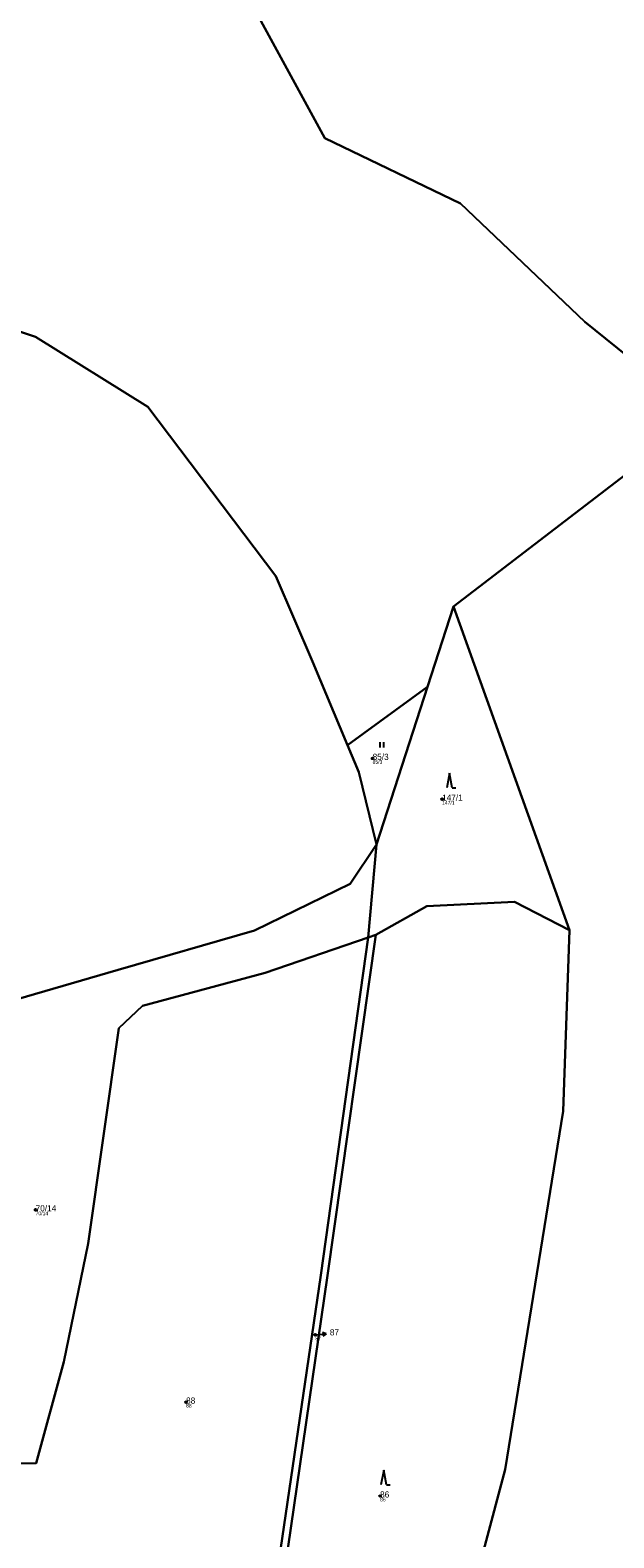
# Model space of a CAD drawing. Extents: x -680203 to -673936, y -1102717 to -1093650.
# Drawn here: x -677351.3 to -677190.6, y -1095300.6 to -1094885.2 of the extents above; entities that cross this region are included whole.
import ezdxf

# ---------------------------------------------------------------- set-up
doc = ezdxf.new("R2010")
doc.units = 0
for name, color, linetype in [('Definiční body', 7, 'Continuous'), ('SOxx01xx_ŽSp_násyp_plocha', 7, 'Continuous'), ('SOxx02xx_Staničení_Popis10', 7, 'Continuous'), ('SOxxxxxx_Koleje_hlavní_body_Popis10', 7, 'Continuous'), ('SOxxxxxx_Osa_bod_P', 7, 'Continuous'), ('x_prac', 7, 'Continuous')]:
    doc.layers.add(name, color=color, linetype=linetype)

msp = doc.modelspace()

# ---------------------------------------------------------------- linework, layer by layer
at = {"layer": 'Definiční body'}
for centre in [(-677257, -1095085.86), (-677237.88, -1095097.11), (-677349.78, -1095210.25), (-677272.78, -1095244.71), (-677308.35, -1095263.25), (-677254.94, -1095289.12)]:
    msp.add_circle(centre, 0.25, dxfattribs=at)
at = {"layer": 'SOxx01xx_ŽSp_násyp_plocha'}
for points in [[(-677182.52, -1094818.35), (-677218.89, -1094807.98), (-677234.29, -1094798.99), (-677250.45, -1094808.67), (-677269.85, -1094776.86), (-677277.24, -1094778.26), (-677276.04, -1094781.92), (-677286.77, -1094793.24), (-677312.87, -1094790.44), (-677317.19, -1094790.01), (-677326.03, -1094810.68), (-677320.73, -1094830.89), (-677288.85, -1094880.61), (-677270.13, -1094914.94), (-677232.77, -1094932.97), (-677198.54, -1094965.52), (-677166.36, -1094991.59)], [(-677459.49, -1094863.53), (-677398.58, -1094910.26), (-677389.71, -1094925.56), (-677393.32, -1094934.26), (-677391.04, -1094937.32), (-677396.49, -1094952.05), (-677378.02, -1094967.8), (-677374.43, -1094961.45), (-677349.83, -1094969.68), (-677318.85, -1094988.99), (-677283.6, -1095035.68), (-677273.51, -1095059.14), (-677263.87, -1095082.23), (-677241.88, -1095066.16), (-677234.73, -1095044), (-677166.36, -1094991.59), (-677198.54, -1094965.52), (-677232.77, -1094932.97), (-677270.13, -1094914.94), (-677288.85, -1094880.61)], [(-677166.36, -1094991.59), (-677234.73, -1095044), (-677202.8, -1095133.2), (-677204.56, -1095183.06), (-677220.51, -1095281.83), (-677231.74, -1095323.92)]]:
    msp.add_lwpolyline(points, dxfattribs=at)
for points in [[(-677263.87, -1095082.23), (-677273.51, -1095059.14), (-677283.6, -1095035.68), (-677318.85, -1094988.99), (-677349.83, -1094969.68), (-677374.43, -1094961.45), (-677378.02, -1094967.8), (-677396.49, -1094952.05), (-677415.66, -1094976.06), (-677481.82, -1095029.62), (-677491.18, -1095036.47), (-677540.33, -1095070.58), (-677483.33, -1095144.1), (-677471.06, -1095120.44), (-677431.04, -1095111.82), (-677399.36, -1095161.73), (-677396.35, -1095161.35), (-677375.92, -1095158.41), (-677360.24, -1095153.76), (-677327.04, -1095144.13), (-677289.53, -1095133.32), (-677263.21, -1095120.41), (-677255.9, -1095109.56), (-677260.76, -1095089.68)], [(-677258.24, -1095135.17), (-677256.08, -1095134.47), (-677242.06, -1095126.58), (-677217.91, -1095125.35), (-677202.8, -1095133.2), (-677234.73, -1095044), (-677241.88, -1095066.16), (-677255.9, -1095109.56)], [(-677263.87, -1095082.23), (-677260.76, -1095089.68), (-677255.9, -1095109.56), (-677241.88, -1095066.16)], [(-677367.68, -1095208.57), (-677373.9, -1095252.35), (-677410.35, -1095251.51), (-677452.18, -1095265.84), (-677483.43, -1095284.23), (-677468.27, -1095282.54), (-677449.27, -1095281.6), (-677349.64, -1095280.09), (-677342.05, -1095252.16), (-677335.31, -1095219.5), (-677326.86, -1095160.17), (-677320.37, -1095154), (-677286.54, -1095144.98), (-677258.24, -1095135.17), (-677255.9, -1095109.56), (-677263.21, -1095120.41), (-677289.53, -1095133.32), (-677327.04, -1095144.13), (-677360.24, -1095153.76), (-677360.75, -1095157.98)], [(-677245.79, -1095327.35), (-677231.74, -1095323.92), (-677220.51, -1095281.83), (-677204.56, -1095183.06), (-677202.8, -1095133.2), (-677217.91, -1095125.35), (-677242.06, -1095126.58), (-677256.08, -1095134.47), (-677269.41, -1095228.38), (-677287.9, -1095355.56), (-677288.05, -1095356.4), (-677289.53, -1095374.69), (-677311.44, -1095420.27), (-677312.21, -1095424.34), (-677314.21, -1095434.96), (-677250.14, -1095458.37), (-677247.94, -1095458.98), (-677231.72, -1095463.6), (-677229.45, -1095464.19), (-677250.09, -1095431.87), (-677247.47, -1095381.67), (-677251.08, -1095362.09), (-677251.38, -1095360.3), (-677248.39, -1095340.41)], [(-677352.52, -1095328.45), (-677289.59, -1095353.36), (-677271.26, -1095228.3), (-677258.24, -1095135.17), (-677286.54, -1095144.98), (-677320.37, -1095154), (-677326.86, -1095160.17), (-677335.31, -1095219.5), (-677342.05, -1095252.16), (-677349.64, -1095280.09), (-677449.27, -1095281.6), (-677468.27, -1095282.54), (-677483.43, -1095284.23), (-677450.39, -1095295.64)], [(-677256.08, -1095134.47), (-677258.24, -1095135.17), (-677271.26, -1095228.3), (-677289.59, -1095353.36), (-677287.9, -1095355.56), (-677269.41, -1095228.38)]]:
    msp.add_lwpolyline(points, close=True, dxfattribs=at)
at = {"layer": 'SOxx02xx_Staničení_Popis10'}
for p, q in [((-677272.77, -1095244.71), (-677272.78, -1095244.71)), ((-677272.77, -1095244.71), (-677269.78, -1095244.45)), ((-677269.78, -1095244.45), (-677270.82, -1095244.04)), ((-677269.78, -1095244.45), (-677270.73, -1095245.03))]:
    msp.add_line(p, q, dxfattribs=at)
at = {"layer": 'SOxxxxxx_Koleje_hlavní_body_Popis10'}
for p, q in [((-677254.89, -1095082.84), (-677254.89, -1095081.34)), ((-677253.89, -1095082.84), (-677253.89, -1095081.34)), ((-677235.82, -1095089.96), (-677236.57, -1095093.96)), ((-677235.07, -1095093.96), (-677235.82, -1095089.96)), ((-677235.07, -1095093.96), (-677234.07, -1095093.96)), ((-677253.94, -1095282.01), (-677254.69, -1095286.01)), ((-677253.19, -1095286.01), (-677253.94, -1095282.01)), ((-677253.19, -1095286.01), (-677252.19, -1095286.01))]:
    msp.add_line(p, q, dxfattribs=at)
at = {"layer": 'x_prac'}
for p, q in [((-677234.73, -1095044), (-677166.36, -1094991.59)), ((-677241.88, -1095066.16), (-677234.73, -1095044)), ((-677202.8, -1095133.2), (-677234.73, -1095044)), ((-677263.87, -1095082.23), (-677241.88, -1095066.16)), ((-677255.9, -1095109.56), (-677241.88, -1095066.16)), ((-677255.9, -1095109.56), (-677258.24, -1095135.17)), ((-677256.08, -1095134.47), (-677258.24, -1095135.17))]:
    msp.add_line(p, q, dxfattribs=at)
for points in [[(-677166.36, -1094991.59), (-677198.54, -1094965.52), (-677232.77, -1094932.97), (-677270.13, -1094914.94), (-677288.85, -1094880.61), (-677320.73, -1094830.89), (-677326.03, -1094810.68), (-677317.19, -1094790.01), (-677312.87, -1094790.44)], [(-677263.87, -1095082.23), (-677273.51, -1095059.14), (-677283.6, -1095035.68), (-677318.85, -1094988.99), (-677349.83, -1094969.68), (-677374.43, -1094961.45), (-677378.02, -1094967.8), (-677396.49, -1094952.05)], [(-677255.9, -1095109.56), (-677260.76, -1095089.68), (-677263.87, -1095082.23)], [(-677360.24, -1095153.76), (-677327.04, -1095144.13), (-677289.53, -1095133.32), (-677263.21, -1095120.41), (-677255.9, -1095109.56)], [(-677202.8, -1095133.2), (-677217.91, -1095125.35), (-677242.06, -1095126.58), (-677256.08, -1095134.47)], [(-677250.14, -1095458.37), (-677247.94, -1095458.98), (-677231.72, -1095463.6), (-677229.45, -1095464.19), (-677250.09, -1095431.87), (-677247.47, -1095381.67), (-677251.08, -1095362.09), (-677251.38, -1095360.3), (-677248.39, -1095340.41), (-677245.79, -1095327.35), (-677231.74, -1095323.92), (-677220.51, -1095281.83), (-677204.56, -1095183.06), (-677202.8, -1095133.2)], [(-677483.43, -1095284.23), (-677468.27, -1095282.54), (-677449.27, -1095281.6), (-677349.64, -1095280.09), (-677342.05, -1095252.16), (-677335.31, -1095219.5), (-677326.86, -1095160.17), (-677320.37, -1095154), (-677286.54, -1095144.98), (-677258.24, -1095135.17)], [(-677258.24, -1095135.17), (-677271.26, -1095228.3), (-677289.59, -1095353.36)], [(-677256.08, -1095134.47), (-677269.41, -1095228.38), (-677287.9, -1095355.56)]]:
    msp.add_lwpolyline(points, dxfattribs=at)

# ---------------------------------------------------------------- texts
at = {"layer": 'Definiční body'}
for s, p in [('85/3', (-677257, -1095087.35)), ('147/1', (-677237.88, -1095098.6)), ('70/14', (-677349.78, -1095211.74)), ('87', (-677272.78, -1095246.2)), ('88', (-677308.35, -1095264.74)), ('86', (-677254.94, -1095290.61))]:
    msp.add_text(s, height=1, dxfattribs=at).set_placement(p)
at = {"layer": 'SOxxxxxx_Osa_bod_P'}
for s, p in [('85/3', (-677257, -1095086.28)), ('147/1', (-677237.88, -1095097.53)), ('70/14', (-677349.78, -1095210.68)), ('87', (-677268.78, -1095244.86)), ('88', (-677308.35, -1095263.68)), ('86', (-677254.94, -1095289.54))]:
    msp.add_text(s, height=1.7, dxfattribs=at).set_placement(p)

doc.saveas('drawing.dxf')
